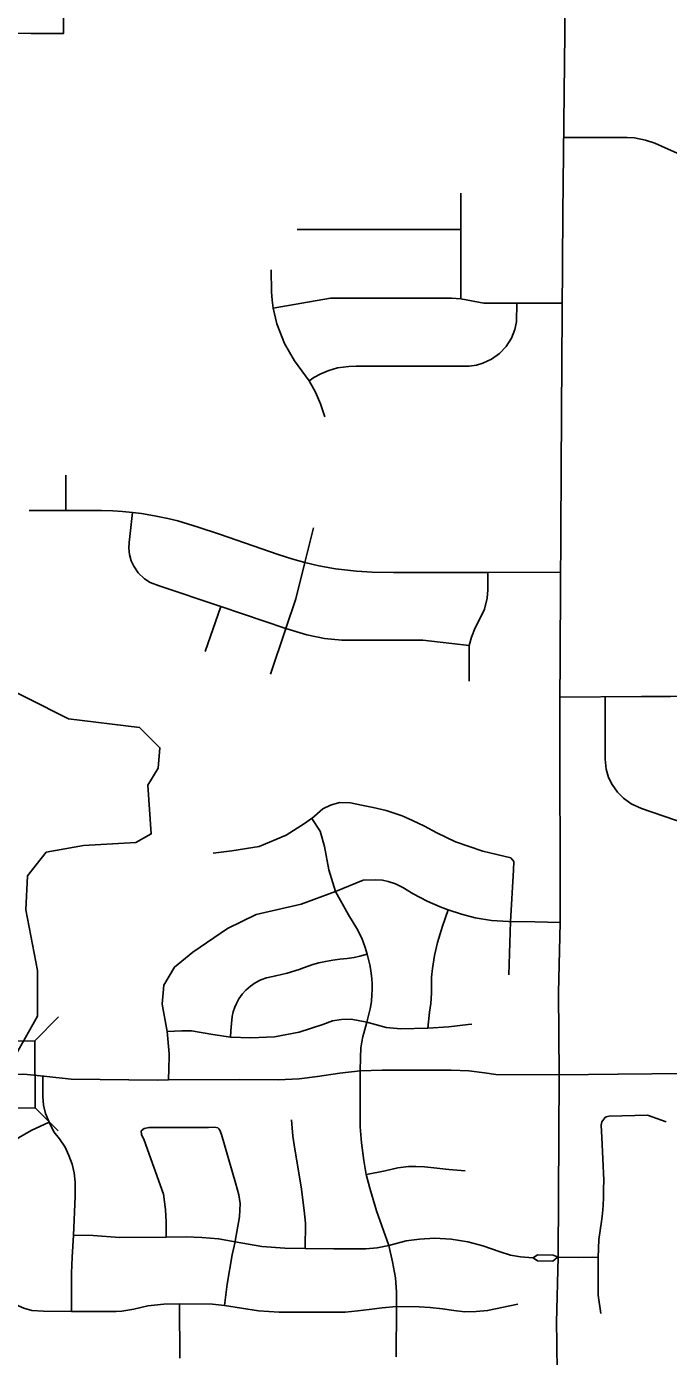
# Model space of a CAD drawing. Extents: x -1403959 to 81668, y -1400582 to 11018.
# Drawn here: x 7047.8 to 7105.7, y 9278 to 9398 of the extents above; entities that cross this region are included whole.
import ezdxf

# ---------------------------------------------------------------- set-up
doc = ezdxf.new("R2010")
doc.units = 0
for name, color, linetype in [('tdCiSecText', 7, 'Continuous'), ('tdCiSectLine', 7, 'Continuous'), ('tdCiSectNmbr', 7, 'Continuous'), ('tdCiSectTwpRng', 7, 'Continuous'), ('tdCoSurfBitum', 7, 'Continuous')]:
    doc.layers.add(name, color=color, linetype=linetype)

msp = doc.modelspace()

# ---------------------------------------------------------------- linework, layer by layer
at = {"layer": 'tdCiSecText'}
for points in [[(7040.35, 9308.61), (7042.49, 9306.48), (7048.55, 9306.51)], [(7050.68, 9308.65), (7048.55, 9306.51), (7048.57, 9300.45)], [(7050.67, 9298.37), (7048.57, 9300.45), (7042.52, 9300.43)]]:
    msp.add_lwpolyline(points, dxfattribs=at)
at = {"layer": 'tdCiSectLine'}
msp.add_lwpolyline([(7051.14, 9403.2), (7051.13, 9397.4), (7048.22, 9397.41), (7027.1, 9397.47)], dxfattribs=at)
at = {"layer": 'tdCiSectNmbr'}
for points in [[(7095.86, 9303.44), (7095.8, 9310.84), (7095.93, 9317.17), (7095.91, 9336.43), (7096.05, 9363.25), (7096.18, 9381.17), (7096.39, 9400.16), (7096.39, 9400.16)], [(7023.67, 9303.42), (7044.84, 9303.46), (7047.57, 9303.48), (7049.38, 9303.32), (7051.84, 9303.05), (7059.66, 9302.96), (7060.62, 9302.97), (7066.99, 9303), (7070.5, 9302.98), (7072.4, 9303.07), (7074.04, 9303.27), (7076.06, 9303.59), (7077.89, 9303.78), (7079.89, 9303.86), (7086.1, 9303.85), (7087.7, 9303.78), (7089.11, 9303.6)], [(7089.11, 9303.6), (7090.14, 9303.47), (7095.86, 9303.44)], [(7095.64, 9279.27), (7095.62, 9281.08), (7095.75, 9286.98), (7095.86, 9303.44)], [(7095.86, 9303.44), (7101.15, 9303.49)], [(7101.15, 9303.49), (7101.18, 9303.49)], [(7101.18, 9303.49), (7110.29, 9303.58), (7120.66, 9303.56), (7123.5, 9303.65)], [(7095.43, 9253.17), (7095.66, 9276.44), (7095.64, 9279.27)]]:
    msp.add_lwpolyline(points, dxfattribs=at)
at = {"layer": 'tdCiSectTwpRng'}
for points in [[(7096.26, 9388.03), (7101.99, 9388.02), (7102.64, 9388), (7103.65, 9387.78), (7104.49, 9387.51), (7105.69, 9386.97), (7110.59, 9384.79), (7111.67, 9384.4), (7112.75, 9384.1), (7114.33, 9383.79), (7117.12, 9383.77), (7120.63, 9383.76), (7126.68, 9383.82), (7129.02, 9383.69), (7130.5, 9383.53), (7139.76, 9380.89), (7140.76, 9380.6), (7141.72, 9380.33), (7143.08, 9380.25), (7144.21, 9380.46), (7145.03, 9380.65)], [(7086.99, 9373.46), (7086.99, 9379.72), (7086.99, 9383)], [(7072.23, 9379.72), (7086.99, 9379.72)], [(7074.71, 9362.8), (7074.32, 9363.99), (7073.86, 9365.03), (7073.29, 9366.05), (7072.65, 9366.96), (7071.97, 9367.87), (7071.07, 9369.44), (7070.39, 9371.19), (7070.05, 9372.63), (7069.95, 9373.33), (7069.89, 9374.08), (7069.87, 9376.08)], [(7070.05, 9372.63), (7075.23, 9373.53), (7077.25, 9373.53), (7081.46, 9373.53), (7086.15, 9373.52), (7086.99, 9373.46), (7089.05, 9373.08), (7092.03, 9373.08), (7096.12, 9373.08)], [(7073.29, 9366.05), (7073.72, 9366.35), (7074.35, 9366.7), (7075.07, 9367), (7075.86, 9367.23), (7076.89, 9367.36), (7077.55, 9367.37), (7087.74, 9367.38), (7088.39, 9367.48), (7088.97, 9367.64), (7089.75, 9368.01), (7090.48, 9368.54), (7091.07, 9369.17), (7091.54, 9369.92), (7091.84, 9370.68), (7091.99, 9371.38), (7092.03, 9373.08)], [(7051.36, 9354.37), (7051.36, 9357.55)], [(7048.04, 9354.37), (7051.36, 9354.37), (7054.58, 9354.37), (7055.58, 9354.33), (7056.45, 9354.27), (7057.37, 9354.18), (7058.18, 9354.08), (7059.34, 9353.89), (7060.54, 9353.64), (7061.44, 9353.42), (7063.3, 9352.86), (7065.21, 9352.21), (7070.49, 9350.4), (7071.82, 9349.97), (7072.91, 9349.66), (7074.17, 9349.37), (7075.67, 9349.1), (7077.56, 9348.87), (7078.97, 9348.78), (7080.92, 9348.77), (7089.41, 9348.77), (7095.98, 9348.78)], [(7057.37, 9354.17), (7057.07, 9351.46), (7057.04, 9350.96), (7057.1, 9350.39), (7057.25, 9349.83), (7057.48, 9349.32), (7057.88, 9348.73), (7058.44, 9348.19), (7058.97, 9347.85), (7059.77, 9347.55), (7065.33, 9345.69), (7071.2, 9343.7), (7073.08, 9343.13), (7074.67, 9342.81), (7076.24, 9342.65), (7078.04, 9342.65), (7079.77, 9342.65), (7083.55, 9342.65), (7087.74, 9342.16)], [(7071.2, 9343.7), (7072.11, 9346.39), (7072.91, 9349.66), (7073.68, 9352.79)], [(7087.74, 9338.96), (7087.74, 9342.16), (7087.95, 9342.93), (7088.27, 9343.77), (7088.71, 9344.58), (7089.11, 9345.46), (7089.35, 9346.44), (7089.41, 9347.2), (7089.41, 9348.77)], [(7063.93, 9341.64), (7065.33, 9345.69)], [(7069.82, 9339.6), (7071.2, 9343.7)], [(7095.92, 9337.52), (7103.27, 9337.57)], [(7102.34, 9327.9), (7101.67, 9328.39), (7101.11, 9328.95), (7100.62, 9329.62), (7100.31, 9330.25), (7100.09, 9331), (7100.01, 9331.93), (7100.01, 9332.72), (7100, 9337.55)], [(7103.27, 9337.57), (7105.91, 9337.58), (7120.13, 9337.65)], [(7073.53, 9326.56), (7074.53, 9327.42), (7075.24, 9327.77), (7076.03, 9328.01), (7077.03, 9327.97)], [(7077.03, 9327.97), (7078.02, 9327.77), (7079.07, 9327.55), (7080.24, 9327.27), (7081.69, 9326.79), (7082.63, 9326.38), (7083.7, 9325.87), (7084.83, 9325.27), (7086.49, 9324.46), (7088.98, 9323.6), (7091.49, 9323)], [(7102.34, 9327.9), (7103.29, 9327.47), (7106.35, 9326.42), (7110.53, 9324.93), (7112.12, 9324.28), (7113.74, 9323.5), (7115.15, 9322.8), (7116.16, 9322.26), (7116.94, 9321.76), (7117.68, 9321.37), (7118.28, 9321.13), (7118.89, 9320.94), (7119.57, 9320.85), (7120.47, 9320.83), (7124.5, 9320.85)], [(7064.65, 9323.44), (7066.32, 9323.64), (7068.8, 9324.04), (7071.24, 9325.07), (7072.88, 9326.1), (7073.52, 9326.55)], [(7073.52, 9326.55), (7073.53, 9326.56)], [(7075.67, 9319.98), (7075.06, 9321.94), (7074.69, 9324.03), (7074.29, 9325.41), (7073.53, 9326.56)], [(7091.45, 9317.26), (7091.74, 9321.89), (7091.77, 9322.68), (7091.49, 9323)], [(7060.62, 9302.97), (7060.64, 9303.97), (7060.68, 9305.12), (7060.66, 9305.33), (7060.48, 9307.33), (7060.03, 9309.82), (7060.19, 9311.52), (7061.15, 9313.16), (7062.82, 9314.49), (7065.92, 9316.64), (7068.52, 9317.91), (7072.57, 9318.83), (7075.67, 9319.98)], [(7075.67, 9319.98), (7078.17, 9320.99), (7079.3, 9321.02), (7079.93, 9320.99), (7080.42, 9320.89), (7081.08, 9320.68), (7081.76, 9320.34), (7082.69, 9319.77), (7083.94, 9319.09), (7085.13, 9318.6), (7085.84, 9318.33), (7087.04, 9317.94), (7088.28, 9317.59), (7088.29, 9317.59)], [(7081.16, 9277.98), (7081.19, 9282.51), (7081.17, 9283.83), (7081.09, 9285.1), (7080.83, 9286.55), (7080.48, 9288.03), (7079.36, 9291.15), (7078.76, 9293.19), (7078.44, 9294.42), (7078.22, 9295.7), (7078.01, 9297.3), (7077.9, 9298.73), (7077.89, 9303.78), (7077.92, 9305), (7077.96, 9305.87), (7078.04, 9306.4), (7078.13, 9306.9), (7078.23, 9307.2), (7078.5, 9308.19), (7078.69, 9308.9), (7078.84, 9309.51), (7078.92, 9310.09), (7078.96, 9310.66), (7078.98, 9311.14), (7078.98, 9311.61), (7078.95, 9312.1), (7078.86, 9312.83), (7078.78, 9313.36), (7078.53, 9314.32), (7078.36, 9314.91), (7078.04, 9315.75), (7077.6, 9316.64), (7076.84, 9317.87), (7075.67, 9319.98)], [(7084.01, 9307.64), (7084.16, 9309.08), (7084.28, 9309.87), (7084.35, 9310.81), (7084.33, 9312.23), (7084.44, 9313.04), (7084.62, 9314.19), (7084.88, 9315.36), (7085.33, 9316.85), (7085.84, 9318.33)], [(7088.29, 9317.59), (7089.74, 9317.37), (7091.29, 9317.26), (7093.66, 9317.24), (7095.93, 9317.17)], [(7091.32, 9312.45), (7091.45, 9317.26)], [(7066.2, 9306.83), (7066.22, 9307.39), (7066.28, 9308.05), (7066.36, 9308.68), (7066.45, 9309.1), (7066.6, 9309.55), (7066.76, 9309.87), (7066.96, 9310.28), (7067.26, 9310.7), (7067.6, 9311.08), (7068.01, 9311.43), (7068.44, 9311.72), (7068.95, 9312.01), (7069.45, 9312.17), (7070.28, 9312.37), (7071.32, 9312.6), (7072.4, 9312.94), (7072.8, 9313.08), (7073.62, 9313.39), (7074.17, 9313.54), (7074.76, 9313.67), (7075.45, 9313.79), (7076.07, 9313.87), (7076.73, 9313.93), (7077.35, 9314.02), (7077.87, 9314.13), (7078.53, 9314.32)], [(7087.65, 9307.97), (7085.91, 9307.76), (7084.01, 9307.64), (7081.56, 9307.57), (7080.26, 9307.71), (7078.5, 9308.19), (7077.09, 9308.44), (7076.23, 9308.42), (7075.42, 9308.3), (7074.54, 9307.97), (7072.39, 9307.27), (7070.16, 9306.85), (7068.05, 9306.76), (7066.2, 9306.83), (7064.6, 9307.08), (7062.68, 9307.41), (7061.82, 9307.41), (7060.48, 9307.33)], [(7087.96, 9308.01), (7087.65, 9307.97)], [(7049.26, 9303.33), (7049.27, 9302.73), (7049.27, 9301.47), (7049.34, 9300.68), (7049.51, 9299.95), (7049.85, 9299.15), (7050.27, 9298.29), (7050.79, 9297.66), (7051.28, 9296.89), (7051.63, 9296.14), (7051.92, 9295.37), (7052.1, 9294.58), (7052.2, 9293.73), (7052.2, 9292.45), (7052.05, 9288.97), (7051.92, 9286.98), (7051.87, 9285.53), (7051.86, 9282.07)], [(7049.26, 9303.33), (7049.26, 9303.33)], [(7099.6, 9281.88), (7099.37, 9283.55), (7099.37, 9286.9), (7099.37, 9286.95), (7099.43, 9288.57), (7099.66, 9290.19), (7099.75, 9290.91), (7099.82, 9291.64), (7099.86, 9292.37), (7099.86, 9293.11), (7099.87, 9293.93), (7099.7, 9297.76), (7099.65, 9298.88), (7099.67, 9299.03), (7099.71, 9299.18), (7099.78, 9299.32), (7099.87, 9299.44), (7099.97, 9299.55), (7100.09, 9299.63), (7100.22, 9299.68), (7100.36, 9299.7), (7103.83, 9299.78), (7105.5, 9299.2)], [(7049.33, 9282.09), (7048.27, 9282.16), (7047.55, 9282.38), (7046.81, 9282.7), (7046.2, 9283.08), (7045.56, 9283.61), (7045.02, 9284.29), (7044.57, 9284.85), (7044.3, 9285.42), (7044.06, 9286.04), (7043.93, 9286.69), (7043.88, 9287.71), (7044.44, 9291.42), (7045.03, 9294.69), (7045.28, 9295.49), (7045.68, 9296.26), (7046.3, 9297.07), (7047.08, 9297.73), (7048.22, 9298.41), (7049.85, 9299.15)], [(7058.16, 9298.37), (7058.41, 9298.6), (7058.86, 9298.69), (7064.21, 9298.69), (7064.78, 9298.71), (7065.06, 9298.64), (7065.08, 9298.62)], [(7060.41, 9288.77), (7060.41, 9290.15), (7060.35, 9291.28), (7060.15, 9292.66), (7058.41, 9297.52), (7058.18, 9298.05), (7058.16, 9298.37)], [(7065.14, 9298.55), (7065.08, 9298.62)], [(7067.03, 9290.62), (7067.08, 9291.81), (7066.97, 9292.61), (7066.67, 9293.67), (7065.4, 9298.05), (7065.25, 9298.43), (7065.14, 9298.55)], [(7072.94, 9287.75), (7072.96, 9290.04), (7072.86, 9291.19), (7072.58, 9293.31), (7072, 9296.73), (7071.83, 9297.9), (7071.71, 9299.37)], [(7078.46, 9294.43), (7080.15, 9294.78), (7081.3, 9295.03), (7082.25, 9295.17), (7082.93, 9295.17), (7083.71, 9295.12), (7084.54, 9295.03), (7085.91, 9294.9), (7087.37, 9294.78)], [(7065.67, 9282.61), (7065.9, 9284.54), (7066.36, 9287.17), (7066.63, 9288.37), (7066.64, 9288.42), (7067.03, 9290.62)], [(7052.05, 9288.97), (7053.83, 9288.94), (7056.18, 9288.75), (7060.41, 9288.77), (7062.21, 9288.81), (7063.62, 9288.74), (7065.13, 9288.63), (7066.63, 9288.37), (7069.03, 9287.95), (7071.11, 9287.79), (7072.94, 9287.75), (7075.53, 9287.73), (7078.4, 9287.74), (7079.43, 9287.83), (7080.48, 9288.03), (7082.05, 9288.45), (7083.25, 9288.61), (7084.64, 9288.69), (7086.1, 9288.61), (7087.6, 9288.37), (7088.96, 9287.99), (7090.54, 9287.45), (7091.47, 9287.16), (7092.35, 9287.01), (7093.48, 9286.91)], [(7093.48, 9286.91), (7093.52, 9286.91)], [(7095.75, 9286.98), (7095.3, 9287.15), (7093.9, 9287.17), (7093.52, 9286.91)], [(7093.52, 9286.91), (7093.9, 9286.64), (7095.29, 9286.62), (7095.68, 9286.93)], [(7093.52, 9286.91), (7093.52, 9286.91)], [(7095.68, 9286.93), (7095.73, 9286.97)], [(7095.73, 9286.97), (7095.75, 9286.98)], [(7095.75, 9286.98), (7097.61, 9286.95), (7098.84, 9286.96), (7099.37, 9286.95)], [(7058.76, 9282.57), (7060.18, 9282.73), (7061.6, 9282.76), (7064.58, 9282.72), (7065.67, 9282.61), (7068.73, 9282.14), (7070.59, 9282.01), (7076.55, 9282.02), (7077.69, 9282.13), (7078.72, 9282.25), (7079.88, 9282.41), (7081.19, 9282.51)], [(7061.62, 9277.85), (7061.6, 9282.76)], [(7049.33, 9282.09), (7051.86, 9282.07), (7055.88, 9282.06), (7056.4, 9282.1), (7057.48, 9282.29), (7058.76, 9282.57)], [(7081.19, 9282.51), (7083.21, 9282.49), (7084.21, 9282.44), (7085.33, 9282.31), (7086.36, 9282.15), (7087.34, 9282.04), (7088.37, 9282.06), (7089.4, 9282.16), (7092.11, 9282.73)]]:
    msp.add_lwpolyline(points, dxfattribs=at)
at = {"layer": 'tdCoSurfBitum'}
msp.add_lwpolyline([(7043.97, 9339.39), (7051.59, 9335.55), (7058.01, 9334.78), (7059.84, 9332.94), (7059.68, 9331.11), (7058.76, 9329.58), (7059.05, 9325.17), (7057.67, 9324.41), (7052.94, 9324.12), (7049.58, 9323.52), (7047.89, 9321.38), (7047.73, 9318.33), (7048.79, 9312.83), (7048.78, 9308.71), (7046.49, 9304.59)], dxfattribs=at)

doc.saveas('drawing.dxf')
